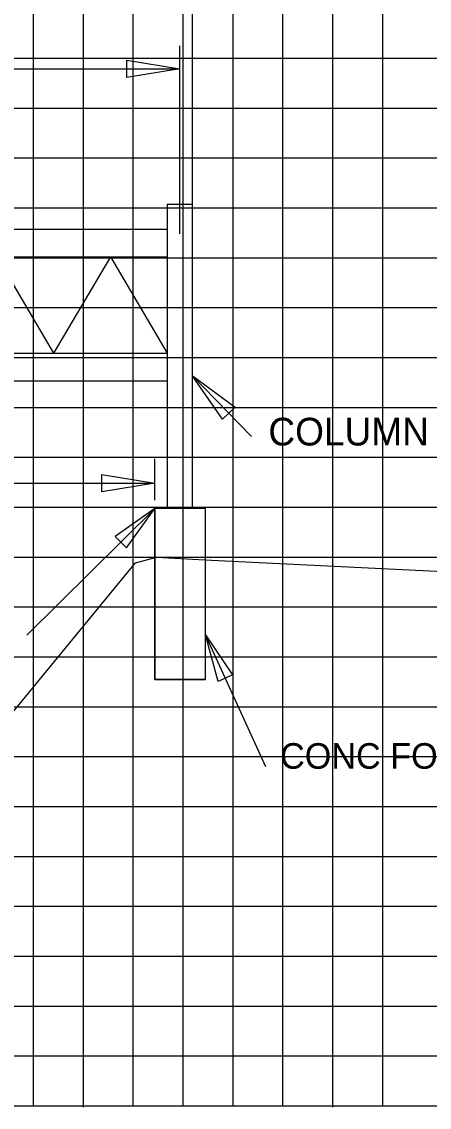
# Model space of a CAD drawing. Extents: x 2193008 to 2198143, y 1236112 to 1237864.
# Drawn here: x 2197072.23 to 2197088.57, y 1237258.13 to 1237301.65 of the extents above; entities that cross this region are included whole.
import ezdxf

# ---------------------------------------------------------------- set-up
doc = ezdxf.new("R2010")
doc.units = 0
for name, color, linetype in [('3', 7, 'Continuous'), ('60', 7, 'Continuous'), ('Default', 7, 'Continuous'), ('GSDIMS', 7, 'Continuous'), ('Level 55', 7, 'Continuous'), ('M-ROADS', 7, 'Continuous'), ('V7Level1', 7, 'Continuous')]:
    doc.layers.add(name, color=color, linetype=linetype)

msp = doc.modelspace()

# ---------------------------------------------------------------- linework, layer by layer
at = {"layer": '3'}
for p, q in [((2197079.07, 1237307.273), (2197079.07, 1237294.334)), ((2197078.07, 1237294.334), (2197078.07, 1237282.139)), ((2197079.07, 1237294.334), (2197079.07, 1237282.139)), ((2197081.44, 1237285.027), (2197079.07, 1237287.47)), ((2197077.57, 1237282.477), (2197077.57, 1237284.123)), ((2197072.435, 1237277.061), (2197077.57, 1237282.139)), ((2197079.595, 1237282.139), (2197077.57, 1237282.139)), ((2197077.57, 1237275.286), (2197077.57, 1237282.139)), ((2197079.595, 1237275.286), (2197079.595, 1237282.139)), ((2197082.021, 1237271.776), (2197079.595, 1237277.078)), ((2197079.595, 1237275.286), (2197077.57, 1237275.286))]:
    msp.add_line(p, q, dxfattribs=at)
at = {"layer": '60'}
for p, q in [((2197024.707, 1237258.191), (2197154.707, 1237258.191)), ((2197074.707, 1237258.131), (2197074.707, 1237258.191)), ((2197084.707, 1237258.131), (2197084.707, 1237258.191))]:
    msp.add_line(p, q, dxfattribs=at)
at = {"layer": 'Default'}
msp.add_line((2197078.57, 1237293.147), (2197078.57, 1237300.687), dxfattribs=at)
at = {"layer": 'GSDIMS'}
for p, q in [((2197055.473, 1237299.767), (2197078.57, 1237299.767)), ((2197078.07, 1237294.334), (2197079.07, 1237294.334)), ((2197055.466, 1237293.334), (2197078.07, 1237293.334)), ((2197055.466, 1237292.223), (2197078.07, 1237292.223)), ((2197071.235, 1237292.223), (2197073.513, 1237288.361)), ((2197075.792, 1237292.223), (2197073.513, 1237288.361)), ((2197075.792, 1237292.223), (2197078.07, 1237288.361)), ((2197055.466, 1237288.361), (2197078.07, 1237288.361)), ((2197055.466, 1237287.25), (2197078.07, 1237287.25)), ((2197061.57, 1237283.155), (2197077.57, 1237283.155))]:
    msp.add_line(p, q, dxfattribs=at)
for points in [[(2197078.57, 1237299.767), (2197076.442, 1237299.42), (2197076.442, 1237300.115)], [(2197079.07, 1237287.47), (2197080.793, 1237286.198), (2197080.279, 1237285.72)], [(2197077.57, 1237283.155), (2197075.442, 1237282.808), (2197075.442, 1237283.502)], [(2197077.57, 1237282.139), (2197075.978, 1237281.015), (2197076.429, 1237280.559)], [(2197079.595, 1237277.078), (2197080.686, 1237275.463), (2197080.104, 1237275.197)]]:
    msp.add_lwpolyline(points, close=True, dxfattribs=at)
at = {"layer": 'M-ROADS'}
for p, q in [((2197072.707, 1237258.191), (2197072.707, 1237318.191)), ((2197074.707, 1237258.191), (2197074.707, 1237318.191)), ((2197076.707, 1237258.191), (2197076.707, 1237318.191)), ((2197078.707, 1237258.191), (2197078.707, 1237318.191)), ((2197080.707, 1237258.191), (2197080.707, 1237318.191)), ((2197082.707, 1237258.191), (2197082.707, 1237318.191)), ((2197084.707, 1237258.191), (2197084.707, 1237318.191)), ((2197086.707, 1237258.191), (2197086.707, 1237318.191)), ((2197024.707, 1237300.191), (2197154.707, 1237300.191)), ((2197024.707, 1237298.191), (2197154.707, 1237298.191)), ((2197024.707, 1237296.191), (2197154.707, 1237296.191)), ((2197024.707, 1237294.191), (2197154.707, 1237294.191)), ((2197024.707, 1237292.191), (2197154.707, 1237292.191)), ((2197024.707, 1237290.191), (2197154.707, 1237290.191)), ((2197024.707, 1237288.191), (2197154.707, 1237288.191)), ((2197024.707, 1237286.191), (2197154.707, 1237286.191)), ((2197024.707, 1237284.191), (2197154.707, 1237284.191)), ((2197024.707, 1237282.191), (2197154.707, 1237282.191)), ((2197024.707, 1237280.191), (2197154.707, 1237280.191)), ((2197024.707, 1237278.191), (2197154.707, 1237278.191)), ((2197024.707, 1237276.191), (2197154.707, 1237276.191)), ((2197024.707, 1237274.191), (2197154.707, 1237274.191)), ((2197024.707, 1237272.191), (2197154.707, 1237272.191)), ((2197024.707, 1237270.191), (2197154.707, 1237270.191)), ((2197024.707, 1237268.191), (2197154.707, 1237268.191)), ((2197024.707, 1237266.191), (2197154.707, 1237266.191)), ((2197024.707, 1237264.191), (2197154.707, 1237264.191)), ((2197024.707, 1237262.191), (2197154.707, 1237262.191)), ((2197024.707, 1237260.191), (2197154.707, 1237260.191)), ((2197024.707, 1237258.191), (2197154.707, 1237258.191))]:
    msp.add_line(p, q, dxfattribs=at)
msp.add_lwpolyline([(2197041.052, 1237266.664), (2197046.398, 1237266.206), (2197055.339, 1237265.628), (2197061.622, 1237265.224), (2197061.689, 1237265.538), (2197061.742, 1237265.788), (2197064.13, 1237265.855), (2197065.111, 1237265.881), (2197065.123, 1237265.895), (2197065.161, 1237265.941), (2197070.211, 1237271.952), (2197070.289, 1237272.048), (2197076.794, 1237279.954), (2197077.644, 1237280.186), (2197079.578, 1237280.081), (2197090.493, 1237279.544)], dxfattribs=at)
at = {"layer": 'V7Level1'}
msp.add_lwpolyline([(2197077.57, 1237275.286), (2197079.595, 1237275.286), (2197079.595, 1237282.139), (2197077.57, 1237282.139)], close=True, dxfattribs=at)

# ---------------------------------------------------------------- texts
at = {"layer": 'Level 55'}
for s, height, p in [('COLUMN', 1.1105, (2197082.122, 1237284.664)), ('CONC FOOTING', 1.02464, (2197082.591, 1237271.705))]:
    msp.add_text(s, height=height, dxfattribs=at).set_placement(p)

doc.saveas('drawing.dxf')
